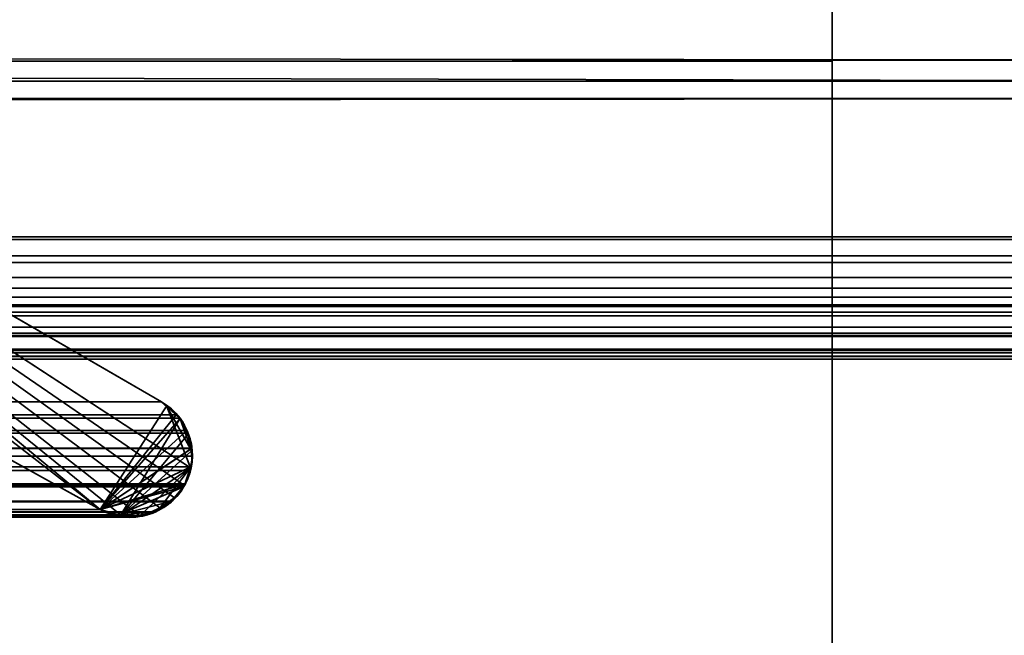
# Model space of a CAD drawing. Header units: millimetres. Extents: x -587 to 3688, y -115 to 120.
# Tile 450 of 656: x 1979.12 to 1985.03, y -5.45 to -1.75. Entities that reach past the tile are written whole.
import ezdxf

# ---------------------------------------------------------------- set-up
doc = ezdxf.new("R2010")
doc.units = ezdxf.units.MM
doc.layers.add('152', color=7, linetype='Continuous', true_color=0xffffff)

# ---------------------------------------------------------------- blocks, each defined once
blk = doc.blocks.new('UG_SURFACE_002')
at = {"layer": '152', "color": 252, "linetype": 'Continuous', "lineweight": 35}
for points in [[(2162.4999, -40, 2198), (2162.4999, 110, 2198), (837.5, 110, 2198), (837.5, -40, 2198)], [(987.5, -40, 2048.0001), (987.5, 110, 2048.0001), (2012.5, 110, 2048.0001), (2012.5, -40, 2048.0001)]]:
    blk.add_3dface(points, dxfattribs=at)
blk = doc.blocks.new('UG_SURFACE_048')
at = {"layer": '152', "color": 43, "linetype": 'Continuous', "lineweight": 35}
for points in [[(1016, 0, 2017), (1016, -49, 2017), (1984, -49, 2017), (1984, 0, 2017)], [(1984, 0, 2), (1984, 0, 2017), (1984, -22, 27), (1984, -22, 25)], [(1984, 0, 2017), (1984, -49, 2017), (1984, -32, 27), (1984, -22, 27)], [(1016, 0, 2), (1984, 0, 2), (1984, -2), (1016, -2)], [(1984, 0, 2), (1984, -22, 25), (1984, -22.5, 24)], [(1984, -22.5, 24), (1984, -22.5, 14), (1984, -2), (1984, 0, 2)], [(1016, -47), (1016, -2), (1984, -2), (1984, -47)], [(1984, -47), (1984, -2), (1984, -22.5, 14), (1984, -31.5, 14)]]:
    blk.add_3dface(points, dxfattribs=at)
blk = doc.blocks.new('UG_SURFACE_054')
at = {"layer": '152', "color": 252, "linetype": 'Continuous', "lineweight": 35}
for points in [[(1011, -46.92, 2022.5), (1989, -46.92, 2022.5), (1989, 13.92, 2022.5), (1011, 13.92, 2022.5)], [(1012.5, -46.92, 2020.9999), (1012.5, 13.92, 2020.9999), (1987.5, 13.92, 2020.9999), (1987.5, -46.92, 2020.9999)]]:
    blk.add_3dface(points, dxfattribs=at)
blk = doc.blocks.new('UG_SURFACE_057')
at = {"layer": '152', "color": 7, "linetype": 'Continuous', "lineweight": 35}
for points in [[(1986.8573, -2.122, 2020.3571), (1013.2391, 0.3109, 2020.2608), (1013.1508, -2.0882, 2020.3493)], [(1986.8573, -2.122, 2020.3571), (1986.7144, 0.3099, 2020.2143), (1013.2391, 0.3109, 2020.2608)], [(1973.0943, -0.0688, 2006.5944), (1975.2097, -1.2961, 2008.7097), (1979.6005, -4.6975, 2013.1006), (1972.2236, -0.597, 2005.7235)], [(1972.2236, -0.597, 2005.7235), (1979.6005, -4.6975, 2013.1006), (1020.3995, -4.6975, 2013.1006), (1027.7764, -0.597, 2005.7235)], [(1985.913, -1.9929, 2019.413), (1013.6755, -3.4656, 2019.8245), (1014.1946, -1.1999, 2019.3055)], [(1014.1946, -1.1999, 2019.3055), (1985.7998, -1.2072, 2019.2997), (1985.913, -1.9929, 2019.413)], [(1979.6005, -4.6975, 2013.1006), (1975.2097, -1.2961, 2008.7097), (1976.1825, -1.8586, 2009.6824)], [(1979.9683, -4.0486, 2013.4683), (1976.1825, -1.8586, 2009.6824), (1023.8175, -1.8586, 2009.6824), (1020.0317, -4.0486, 2013.4683)], [(1976.1825, -1.8586, 2009.6824), (1979.9683, -4.0486, 2013.4683), (1980.0566, -4.1271, 2013.5567), (1979.6005, -4.6975, 2013.1006)], [(1985.913, -1.9929, 2019.413), (1986.3217, -3.4666, 2019.8216), (1013.6755, -3.4656, 2019.8245)], [(1013.1508, -2.0882, 2020.3493), (1013.0994, -2.223, 2020.4005), (1986.8972, -2.2255, 2020.3972)], [(1013.1508, -2.0882, 2020.3493), (1986.8972, -2.2255, 2020.3972), (1986.8573, -2.122, 2020.3571)], [(1986.8972, -2.2255, 2020.3972), (1013.0994, -2.223, 2020.4005), (1012.7817, -3.0566, 2020.7183)], [(1012.7817, -3.0566, 2020.7183), (1987.2183, -3.0566, 2020.7183), (1986.8972, -2.2255, 2020.3972)], [(1987.2634, -3.1716, 2020.7634), (1987.2252, -3.074, 2020.7253), (1012.7748, -3.074, 2020.7253), (1012.7366, -3.1716, 2020.7634)], [(1012.7748, -3.074, 2020.7253), (1987.2252, -3.074, 2020.7253), (1987.2183, -3.0566, 2020.7183), (1012.7817, -3.0566, 2020.7183)], [(1012.7319, -3.2122, 2020.7682), (1987.2681, -3.2122, 2020.7682), (1987.2634, -3.1716, 2020.7634)], [(1012.7366, -3.1716, 2020.7634), (1012.7319, -3.2122, 2020.7682), (1987.2634, -3.1716, 2020.7634)], [(1987.2681, -3.2122, 2020.7682), (1012.7319, -3.2122, 2020.7682), (1012.7214, -3.3021, 2020.7787)], [(1987.2786, -3.3021, 2020.7787), (1987.2681, -3.2122, 2020.7682), (1012.7214, -3.3021, 2020.7787)], [(1012.7214, -3.3021, 2020.7787), (1012.7302, -3.3666, 2020.7696), (1987.2698, -3.3666, 2020.7696), (1987.2786, -3.3021, 2020.7787)], [(1987.2622, -3.4209, 2020.7622), (1012.7302, -3.3666, 2020.7696), (1012.7378, -3.4209, 2020.7622)], [(1987.2622, -3.4209, 2020.7622), (1987.2698, -3.3666, 2020.7696), (1012.7302, -3.3666, 2020.7696)], [(1987.2442, -3.4761, 2020.7443), (1012.7378, -3.4209, 2020.7622), (1012.7558, -3.4761, 2020.7443)], [(1987.2442, -3.4761, 2020.7443), (1987.2622, -3.4209, 2020.7622), (1012.7378, -3.4209, 2020.7622)], [(1012.7558, -3.4761, 2020.7443), (1012.7753, -3.5105, 2020.7248), (1987.2247, -3.5105, 2020.7248), (1987.2442, -3.4761, 2020.7443)], [(1013.6602, -3.5319, 2019.8398), (1013.6755, -3.4656, 2019.8245), (1986.3217, -3.4666, 2019.8216)], [(1986.3217, -3.4666, 2019.8216), (1986.3398, -3.5319, 2019.8398), (1013.6602, -3.5319, 2019.8398)], [(1987.1737, -3.6004, 2020.6738), (1012.7753, -3.5105, 2020.7248), (1012.8263, -3.6004, 2020.6738)], [(1987.1737, -3.6004, 2020.6738), (1987.2247, -3.5105, 2020.7248), (1012.7753, -3.5105, 2020.7248)], [(1013.5705, -3.6511, 2019.9294), (1986.3398, -3.5319, 2019.8398), (1986.4295, -3.6511, 2019.9294)], [(1013.5705, -3.6511, 2019.9294), (1013.6602, -3.5319, 2019.8398), (1986.3398, -3.5319, 2019.8398)], [(1987.1737, -3.6004, 2020.6738), (1012.8263, -3.6004, 2020.6738), (1012.8601, -3.6291, 2020.6399)], [(1012.8601, -3.6291, 2020.6399), (1987.1422, -3.6359, 2020.642), (1987.1737, -3.6004, 2020.6738)], [(1012.8601, -3.6291, 2020.6399), (1012.9831, -3.7332, 2020.5169), (1987.0169, -3.7332, 2020.5169)], [(1987.0169, -3.7332, 2020.5169), (1987.1287, -3.6509, 2020.6287), (1012.8601, -3.6291, 2020.6399)], [(1987.1287, -3.6509, 2020.6287), (1987.1422, -3.6359, 2020.642), (1012.8601, -3.6291, 2020.6399)], [(1013.5633, -3.6559, 2019.9368), (1986.4367, -3.6559, 2019.9368), (1986.5602, -3.7382, 2020.0603), (1013.4398, -3.7382, 2020.0603)], [(1986.4295, -3.6511, 2019.9294), (1013.5633, -3.6559, 2019.9368), (1013.5705, -3.6511, 2019.9294)], [(1986.4295, -3.6511, 2019.9294), (1986.4367, -3.6559, 2019.9368), (1013.5633, -3.6559, 2019.9368)], [(1012.9995, -3.7378, 2020.5004), (1987.0005, -3.7378, 2020.5004), (1987.0169, -3.7332, 2020.5169), (1012.9831, -3.7332, 2020.5169)], [(1013.1394, -3.7769, 2020.3607), (1986.8606, -3.7769, 2020.3607), (1987.0005, -3.7378, 2020.5004), (1012.9995, -3.7378, 2020.5004)], [(1986.8026, -3.7931, 2020.3025), (1013.1394, -3.7769, 2020.3607), (1013.1974, -3.7931, 2020.3025)], [(1986.8026, -3.7931, 2020.3025), (1986.8606, -3.7769, 2020.3607), (1013.1394, -3.7769, 2020.3607)], [(1013.1974, -3.7931, 2020.3025), (1986.7063, -3.7758, 2020.2062), (1986.8026, -3.7931, 2020.3025)], [(1013.1974, -3.7931, 2020.3025), (1013.2937, -3.7758, 2020.2062), (1986.7063, -3.7758, 2020.2062)], [(1986.5836, -3.7538, 2020.0837), (1013.2937, -3.7758, 2020.2062), (1013.4164, -3.7538, 2020.0837)], [(1986.5836, -3.7538, 2020.0837), (1986.7063, -3.7758, 2020.2062), (1013.2937, -3.7758, 2020.2062)], [(1013.4164, -3.7538, 2020.0837), (1986.5602, -3.7382, 2020.0603), (1986.5836, -3.7538, 2020.0837)], [(1013.4164, -3.7538, 2020.0837), (1013.4398, -3.7382, 2020.0603), (1986.5602, -3.7382, 2020.0603)], [(1019.9444, -4.1298, 2013.5555), (1980.0566, -4.1271, 2013.5567), (1979.9683, -4.0486, 2013.4683)], [(1979.9683, -4.0486, 2013.4683), (1020.0317, -4.0486, 2013.4683), (1019.9444, -4.1298, 2013.5555)], [(1019.9095, -4.1622, 2013.5903), (1980.0806, -4.1484, 2013.5806), (1980.0566, -4.1271, 2013.5567)], [(1980.0566, -4.1271, 2013.5567), (1019.9444, -4.1298, 2013.5555), (1019.9095, -4.1622, 2013.5903)], [(1979.6005, -4.6975, 2013.1006), (1980.0566, -4.1271, 2013.5567), (1980.0806, -4.1484, 2013.5806), (1980.1209, -4.2216, 2013.6209)], [(1019.8807, -4.223, 2013.6194), (1980.1209, -4.2216, 2013.6209), (1980.0806, -4.1484, 2013.5806)], [(1019.9095, -4.1622, 2013.5903), (1019.8807, -4.223, 2013.6194), (1980.0806, -4.1484, 2013.5806)], [(1019.8613, -4.2638, 2013.6387), (1980.1297, -4.2376, 2013.6297), (1980.1209, -4.2216, 2013.6209)], [(1980.1209, -4.2216, 2013.6209), (1019.8807, -4.223, 2013.6194), (1019.8613, -4.2638, 2013.6387)], [(1019.8613, -4.2638, 2013.6387), (1980.1521, -4.3284, 2013.6521), (1980.1297, -4.2376, 2013.6297)], [(1979.6005, -4.6975, 2013.1006), (1980.1209, -4.2216, 2013.6209), (1980.1297, -4.2376, 2013.6297), (1980.1521, -4.3284, 2013.6521)], [(1019.851, -4.3071, 2013.649), (1019.8498, -4.3306, 2013.6502), (1980.1522, -4.3304, 2013.6523)], [(1019.8613, -4.2638, 2013.6387), (1019.851, -4.3071, 2013.649), (1980.1521, -4.3284, 2013.6521)], [(1019.851, -4.3071, 2013.649), (1980.1522, -4.3304, 2013.6523), (1980.1521, -4.3284, 2013.6521)], [(1980.1522, -4.3304, 2013.6523), (1019.8498, -4.3306, 2013.6502), (1019.8462, -4.3976, 2013.6538)], [(1019.8462, -4.3976, 2013.6538), (1019.8519, -4.4412, 2013.648), (1980.1522, -4.3304, 2013.6523)], [(1980.1546, -4.3759, 2013.6547), (1980.1522, -4.3304, 2013.6523), (1019.8519, -4.4412, 2013.648)], [(1980.1546, -4.3759, 2013.6547), (1019.8519, -4.4412, 2013.648), (1019.8519, -4.4415, 2013.648)], [(1019.8519, -4.4415, 2013.648), (1980.1462, -4.441, 2013.6461), (1980.1546, -4.3759, 2013.6547)], [(1980.1521, -4.3284, 2013.6521), (1980.1522, -4.3304, 2013.6523), (1979.6005, -4.6975, 2013.1006)], [(1979.6005, -4.6975, 2013.1006), (1980.1522, -4.3304, 2013.6523), (1980.1546, -4.3759, 2013.6547), (1980.1462, -4.441, 2013.6461)], [(1980.1432, -4.4634, 2013.6433), (1980.1462, -4.441, 2013.6461), (1019.8519, -4.4415, 2013.648)], [(1019.8519, -4.4415, 2013.648), (1980.1128, -4.5429, 2013.6127), (1980.1432, -4.4634, 2013.6433)], [(1980.1128, -4.5429, 2013.6127), (1019.8519, -4.4415, 2013.648), (1019.8776, -4.5229, 2013.6225)], [(1979.6005, -4.6975, 2013.1006), (1980.1462, -4.441, 2013.6461), (1980.1432, -4.4634, 2013.6433), (1980.1128, -4.5429, 2013.6127)], [(1019.8776, -4.5229, 2013.6225), (1019.8922, -4.5523, 2013.6077), (1980.1078, -4.5523, 2013.6077)], [(1980.1078, -4.5523, 2013.6077), (1980.1128, -4.5429, 2013.6127), (1019.8776, -4.5229, 2013.6225)], [(1019.8997, -4.5617, 2013.6001), (1980.1003, -4.5617, 2013.6001), (1980.1078, -4.5523, 2013.6077), (1019.8922, -4.5523, 2013.6077)], [(1980.1128, -4.5429, 2013.6127), (1980.1078, -4.5523, 2013.6077), (1980.1003, -4.5617, 2013.6001), (1979.6005, -4.6975, 2013.1006)], [(1019.9683, -4.6469, 2013.5317), (1980.0317, -4.6469, 2013.5317), (1980.1003, -4.5617, 2013.6001), (1019.8997, -4.5617, 2013.6001)], [(1979.7131, -4.7292, 2013.2132), (1979.6005, -4.6975, 2013.1006), (1980.1003, -4.5617, 2013.6001)], [(1979.7131, -4.7292, 2013.2132), (1980.1003, -4.5617, 2013.6001), (1980.0317, -4.6469, 2013.5317)], [(1980.0277, -4.6518, 2013.5276), (1019.9683, -4.6469, 2013.5317), (1019.9723, -4.6518, 2013.5276)], [(1980.0277, -4.6518, 2013.5276), (1980.0317, -4.6469, 2013.5317), (1019.9683, -4.6469, 2013.5317)], [(1980.0277, -4.6518, 2013.5276), (1019.9723, -4.6518, 2013.5276), (1020.0671, -4.706, 2013.4327)], [(1020.0671, -4.706, 2013.4327), (1979.9342, -4.7114, 2013.4342), (1980.0277, -4.6518, 2013.5276)], [(1979.7131, -4.7292, 2013.2132), (1980.0317, -4.6469, 2013.5317), (1980.0277, -4.6518, 2013.5276), (1979.9342, -4.7114, 2013.4342)], [(1979.9322, -4.7126, 2013.432), (1020.0671, -4.706, 2013.4327), (1020.1013, -4.7255, 2013.3986)], [(1979.9322, -4.7126, 2013.432), (1979.9342, -4.7114, 2013.4342), (1020.0671, -4.706, 2013.4327)], [(1979.9322, -4.7126, 2013.432), (1020.1013, -4.7255, 2013.3986), (1020.1766, -4.735, 2013.3233)], [(1020.1766, -4.735, 2013.3233), (1979.823, -4.7332, 2013.3231), (1979.9322, -4.7126, 2013.432)], [(1979.7658, -4.744, 2013.2658), (1979.823, -4.7332, 2013.3231), (1020.1766, -4.735, 2013.3233)], [(1020.2439, -4.7435, 2013.2561), (1979.7131, -4.7292, 2013.2132), (1979.7658, -4.744, 2013.2658)], [(1020.2439, -4.7435, 2013.2561), (1020.287, -4.7307, 2013.2129), (1979.7131, -4.7292, 2013.2132)], [(1020.287, -4.7307, 2013.2129), (1020.3995, -4.6975, 2013.1006), (1979.6005, -4.6975, 2013.1006)], [(1979.6005, -4.6975, 2013.1006), (1979.7131, -4.7292, 2013.2132), (1020.287, -4.7307, 2013.2129)], [(1979.9342, -4.7114, 2013.4342), (1979.9322, -4.7126, 2013.432), (1979.823, -4.7332, 2013.3231), (1979.7131, -4.7292, 2013.2132)], [(1979.823, -4.7332, 2013.3231), (1979.7658, -4.744, 2013.2658), (1979.7131, -4.7292, 2013.2132)], [(1979.7658, -4.744, 2013.2658), (1020.1766, -4.735, 2013.3233), (1020.2439, -4.7435, 2013.2561)]]:
    blk.add_3dface(points, dxfattribs=at)
blk = doc.blocks.new('UG_SURFACE_058')
at = {"layer": '152', "color": 7, "linetype": 'Continuous', "lineweight": 35}
for points in [[(1973.0943, -0.0688, -7), (1975.2097, -1.2961, -7), (1979.6005, -4.6975, -7), (1972.2236, -0.597, -7)], [(1972.2236, -0.597, 2005.7235), (1979.6005, -4.6975, 2013.1006), (1975.2097, -1.2961, 2008.7097), (1973.0943, -0.0688, 2006.5944)], [(1972.2236, -0.597, -7), (1979.6005, -4.6975, -7), (1979.6005, -4.6975, 2013.1006), (1972.2236, -0.597, 2005.7235)], [(1979.6005, -4.6975, -7), (1975.2097, -1.2961, -7), (1976.1825, -1.8586, -7)], [(1975.2097, -1.2961, 2008.7097), (1979.6005, -4.6975, 2013.1006), (1976.1819, -1.8582, 2009.6817)], [(1976.1819, -1.8582, 2009.6817), (1979.7199, -4.728, 2013.2198), (1979.8412, -4.7364, 2013.3412)], [(1976.1819, -1.8582, 2009.6817), (1979.6005, -4.6975, 2013.1006), (1979.6594, -4.7238, 2013.1595), (1979.7199, -4.728, 2013.2198)], [(1976.1819, -1.8582, 2009.6817), (1980.0471, -4.6262, 2013.5472), (1980.1078, -4.5523, 2013.6077)], [(1979.8412, -4.7364, 2013.3412), (1979.8539, -4.7372, 2013.3538), (1979.9582, -4.6873, 2013.4583), (1976.1819, -1.8582, 2009.6817)], [(1979.9582, -4.6873, 2013.4583), (1980.0221, -4.6566, 2013.5221), (1980.0471, -4.6262, 2013.5472), (1976.1819, -1.8582, 2009.6817)], [(1980.1078, -4.5523, 2013.6077), (1980.1373, -4.4839, 2013.6373), (1980.1434, -4.4464, 2013.6435), (1976.1819, -1.8582, 2009.6817)], [(1976.1825, -1.8586, 2009.6824), (1976.1819, -1.8582, 2009.6817), (1980.1434, -4.4464, 2013.6435)], [(1979.9683, -4.0486, -7), (1976.1825, -1.8586, -7), (1976.1825, -1.8586, 2009.6824), (1979.9683, -4.0486, 2013.4683)], [(1976.1825, -1.8586, -7), (1979.9683, -4.0486, -7), (1980, -4.0756, -7), (1979.6005, -4.6975, -7)], [(1980.1434, -4.4464, 2013.6435), (1980.0006, -4.0777, 2013.5007), (1979.9683, -4.0486, 2013.4683), (1976.1825, -1.8586, 2009.6824)], [(1980, -4.0756, -7), (1980.0713, -4.1364, -7), (1980.0793, -4.152, -7), (1979.6005, -4.6975, -7)], [(1980, -4.0756, -7), (1979.9683, -4.0486, -7), (1979.9683, -4.0486, 2013.4683)], [(1979.9683, -4.0486, 2013.4683), (1980.0006, -4.0777, 2013.5007), (1980, -4.0756, -7)], [(1980.0713, -4.1364, -7), (1980, -4.0756, -7), (1980.0006, -4.0777, 2013.5007)], [(1980.0006, -4.0777, 2013.5007), (1980.082, -4.1509, 2013.582), (1980.0713, -4.1364, -7)], [(1980.0006, -4.0777, 2013.5007), (1980.1434, -4.4464, 2013.6435), (1980.1546, -4.3771, 2013.6547), (1980.1506, -4.3457, 2013.6507)], [(1980.082, -4.1509, 2013.582), (1980.0006, -4.0777, 2013.5007), (1980.1506, -4.3457, 2013.6507)], [(1980.082, -4.1509, 2013.582), (1980.0793, -4.152, -7), (1980.0713, -4.1364, -7)], [(1979.721, -4.7345, -7), (1979.6005, -4.6975, -7), (1980.0793, -4.152, -7)], [(1979.721, -4.7345, -7), (1980.0793, -4.152, -7), (1980.1276, -4.2458, -7)], [(1980.1276, -4.2458, -7), (1980.0793, -4.152, -7), (1980.082, -4.1509, 2013.582)], [(1980.082, -4.1509, 2013.582), (1980.0835, -4.1522, 2013.5834), (1980.1276, -4.2458, -7)], [(1980.1506, -4.3457, 2013.6507), (1980.1288, -4.2465, 2013.6287), (1980.0835, -4.1522, 2013.5834), (1980.082, -4.1509, 2013.582)], [(1980.0835, -4.1522, 2013.5834), (1980.1288, -4.2465, 2013.6287), (1980.1276, -4.2458, -7)], [(1979.721, -4.7345, -7), (1980.1276, -4.2458, -7), (1980.141, -4.2719, -7), (1980.1477, -4.3454, -7)], [(1980.141, -4.2719, -7), (1980.1276, -4.2458, -7), (1980.1288, -4.2465, 2013.6287)], [(1980.1288, -4.2465, 2013.6287), (1980.141, -4.2719, 2013.6411), (1980.141, -4.2719, -7)], [(1980.1506, -4.3457, 2013.6507), (1980.141, -4.2719, 2013.6411), (1980.1288, -4.2465, 2013.6287)], [(1980.1477, -4.3454, -7), (1980.141, -4.2719, -7), (1980.141, -4.2719, 2013.6411)], [(1980.141, -4.2719, 2013.6411), (1980.1506, -4.3457, 2013.6507), (1980.1477, -4.3454, -7)], [(1980.1477, -4.3454, -7), (1980.1531, -4.4056, -7), (1980.1408, -4.4457, -7), (1979.721, -4.7345, -7)], [(1980.1531, -4.4056, -7), (1980.1546, -4.3771, 2013.6547), (1980.1434, -4.4464, 2013.6435)], [(1980.1531, -4.4056, -7), (1980.1477, -4.3454, -7), (1980.1506, -4.3457, 2013.6507)], [(1980.1506, -4.3457, 2013.6507), (1980.1546, -4.3771, 2013.6547), (1980.1531, -4.4056, -7)], [(1980.1434, -4.4464, 2013.6435), (1980.1408, -4.4457, -7), (1980.1531, -4.4056, -7)], [(1979.8406, -4.7341, -7), (1979.7481, -4.7429, -7), (1979.721, -4.7345, -7), (1980.1408, -4.4457, -7)], [(1979.9572, -4.6916, -7), (1979.8843, -4.7299, -7), (1979.8406, -4.7341, -7), (1980.1408, -4.4457, -7)], [(1979.9572, -4.6916, -7), (1980.1408, -4.4457, -7), (1980.1078, -4.5523, -7), (1980.0457, -4.6273, -7)], [(1980.1408, -4.4457, -7), (1980.1373, -4.4839, 2013.6373), (1980.1078, -4.5523, 2013.6077)], [(1980.1078, -4.5523, 2013.6077), (1980.1078, -4.5523, -7), (1980.1408, -4.4457, -7)], [(1980.1408, -4.4457, -7), (1980.1434, -4.4464, 2013.6435), (1980.1373, -4.4839, 2013.6373)], [(1980.0471, -4.6262, 2013.5472), (1980.0457, -4.6273, -7), (1980.1078, -4.5523, -7)], [(1980.1078, -4.5523, -7), (1980.1078, -4.5523, 2013.6077), (1980.0471, -4.6262, 2013.5472)], [(1980.0457, -4.6273, -7), (1980.0195, -4.6589, -7), (1979.9572, -4.6916, -7)], [(1979.9582, -4.6873, 2013.4583), (1979.9572, -4.6916, -7), (1980.0195, -4.6589, -7)], [(1980.0195, -4.6589, -7), (1980.0221, -4.6566, 2013.5221), (1979.9582, -4.6873, 2013.4583)], [(1980.0221, -4.6566, 2013.5221), (1980.0195, -4.6589, -7), (1980.0457, -4.6273, -7)], [(1980.0457, -4.6273, -7), (1980.0471, -4.6262, 2013.5472), (1980.0221, -4.6566, 2013.5221)], [(1979.6594, -4.7238, 2013.1595), (1979.6005, -4.6975, -7), (1979.721, -4.7345, -7)], [(1979.6594, -4.7238, 2013.1595), (1979.6005, -4.6975, 2013.1006), (1979.6005, -4.6975, -7)], [(1979.721, -4.7345, -7), (1979.7199, -4.728, 2013.2198), (1979.6594, -4.7238, 2013.1595)], [(1979.8406, -4.7341, -7), (1979.8412, -4.7364, 2013.3412), (1979.7199, -4.728, 2013.2198)], [(1979.7199, -4.728, 2013.2198), (1979.721, -4.7345, -7), (1979.7481, -4.7429, -7)], [(1979.7199, -4.728, 2013.2198), (1979.7481, -4.7429, -7), (1979.8406, -4.7341, -7)], [(1979.8412, -4.7364, 2013.3412), (1979.8406, -4.7341, -7), (1979.8843, -4.7299, -7)], [(1979.8843, -4.7299, -7), (1979.8539, -4.7372, 2013.3538), (1979.8412, -4.7364, 2013.3412)], [(1979.9572, -4.6916, -7), (1979.9582, -4.6873, 2013.4583), (1979.8539, -4.7372, 2013.3538)], [(1979.8539, -4.7372, 2013.3538), (1979.8843, -4.7299, -7), (1979.9572, -4.6916, -7)]]:
    blk.add_3dface(points, dxfattribs=at)

msp = doc.modelspace()

# ---------------------------------------------------------------- linework, layer by layer
at = {"layer": '152', "color": 252, "linetype": 'Continuous', "lineweight": -3, "true_color": 0x939598}
for p, q in [((1984, 0, 2), (1984, -2)), ((1984, 0, 2017), (1984, -49, 2017)), ((1972.2236, -0.597, 2005.7236), (1979.6005, -4.6975, 2013.1005)), ((1972.2236, -0.597, -7), (1979.6005, -4.6975, -7)), ((1979.6005, -4.6975, 2013.1005), (1972.2236, -0.597, 2005.7236)), ((1979.9683, -4.0486, 2013.4683), (1976.1825, -1.8586, 2009.6825)), ((1979.9683, -4.0486, 2013.4683), (1976.1825, -1.8586, 2009.6825)), ((1979.9683, -4.0486, -7), (1976.1825, -1.8586, -7)), ((1016, -2), (1984, -2)), ((1984, -2), (1984, -47)), ((1987.2183, -3.0566, 2020.7183), (1012.7817, -3.0566, 2020.7183)), ((1986.3398, -3.5319, 2019.8398), (1013.6602, -3.5319, 2019.8398)), ((1987.0169, -3.7332, 2020.5169), (1012.9831, -3.7332, 2020.5169)), ((1979.9683, -4.0486, 2013.4683), (1020.0317, -4.0486, 2013.4683)), ((1979.9683, -4.0486, -7), (1979.9683, -4.0486, 2013.4683)), ((1980.1078, -4.5523, 2013.6078), (1019.8922, -4.5523, 2013.6078)), ((1980.1078, -4.5523, -7), (1980.1078, -4.5523, 2013.6078)), ((1979.6005, -4.6975, 2013.1005), (1020.3995, -4.6975, 2013.1005)), ((1979.6005, -4.6975, -7), (1979.6005, -4.6975, 2013.1005))]:
    msp.add_line(p, q, dxfattribs=at)
for points in [[(1976.2144, -1.4582, -7), (1978.7053, -1.9092, -7), (1981.2426, -0.9513, -7), (1982.8143, 1.0331, -7)], [(1982.8143, 1.0331, 2016.3143), (1981.2426, -0.9513, 2014.7426), (1978.7053, -1.9092, 2012.2053), (1976.2144, -1.4582, 2009.7144)], [(1980.1078, -4.5523, -7), (1980.2065, -4.3746, -7), (1980.1442, -4.1502, -7), (1979.9683, -4.0486, -7)], [(1979.9683, -4.0486, 2013.4683), (1980.1442, -4.1502, 2013.6442), (1980.2065, -4.3746, 2013.7065), (1980.1078, -4.5523, 2013.6078)], [(1979.6005, -4.6975, -7), (1979.7807, -4.7973, -7), (1980.008, -4.7325, -7), (1980.1078, -4.5523, -7)], [(1980.1078, -4.5523, 2013.6078), (1980.008, -4.7325, 2013.508), (1979.7807, -4.7973, 2013.2807), (1979.6005, -4.6975, 2013.1005)]]:
    msp.add_open_spline(points, degree=3, dxfattribs=at)
for points, knots in [([(1979.9683, -4.0486, 2013.4683), (1980.0092, -4.0723, 2013.5092), (1980.0485, -4.1054, 2013.5485), (1980.0999, -4.1743, 2013.5999), (1980.117, -4.2045, 2013.617), (1980.1406, -4.2658, 2013.6406), (1980.1484, -4.2968, 2013.6484), (1980.154, -4.3441, 2013.654), (1980.1548, -4.36, 2013.6548), (1980.1543, -4.4055, 2013.6543), (1980.1503, -4.4355, 2013.6503), (1980.136, -4.4917, 2013.636), (1980.1255, -4.5186, 2013.6255), (1980.1112, -4.5461, 2013.6112), (1980.1095, -4.5492, 2013.6095), (1980.1078, -4.5523, 2013.6078)], [0, 0, 0, 0, 0.297332, 0.297332, 0.475176, 0.475176, 0.626222, 0.626222, 0.700259, 0.700259, 0.839966, 0.839966, 0.981612, 0.981612, 1, 1, 1, 1]), ([(1980.1078, -4.5523, 2013.6078), (1980.0859, -4.5919, 2013.5859), (1980.0579, -4.6254, 2013.5579), (1980.0128, -4.6649, 2013.5128), (1979.9972, -4.6764, 2013.4972), (1979.9653, -4.6966, 2013.4653), (1979.9488, -4.7053, 2013.4488), (1979.8787, -4.7361, 2013.3787), (1979.8217, -4.7464, 2013.3217), (1979.7096, -4.7417, 2013.2096), (1979.6528, -4.7264, 2013.1528), (1979.6005, -4.6975, 2013.1005)], [0, 0, 0, 0, 0.194827, 0.194827, 0.289712, 0.289712, 0.384511, 0.384511, 0.691551, 0.691551, 1, 1, 1, 1])]:
    msp.add_open_spline(points, degree=3, knots=knots, dxfattribs=at)

# ---------------------------------------------------------------- block references
for name in ['UG_SURFACE_054', 'UG_SURFACE_002', 'UG_SURFACE_048', 'UG_SURFACE_057', 'UG_SURFACE_058']:
    msp.add_blockref(name, (0, 0), dxfattribs=at)

doc.saveas('drawing.dxf')
